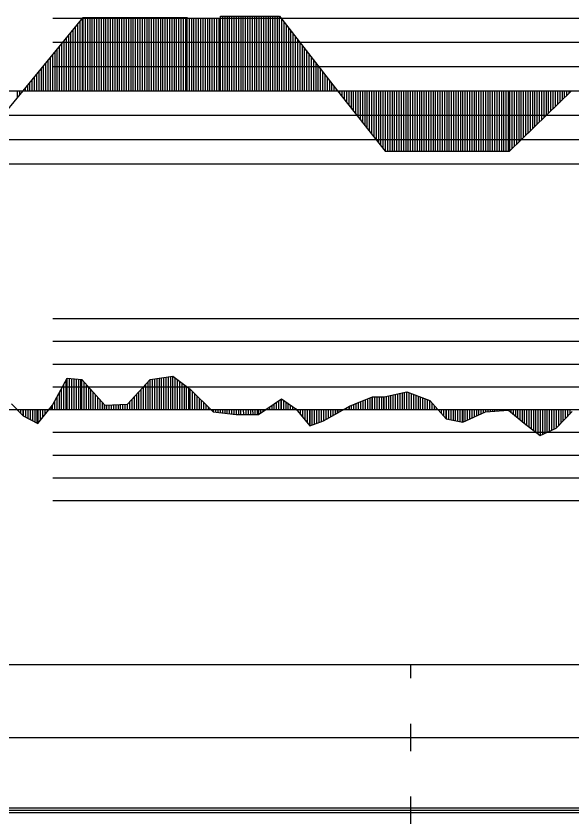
# Model space of a CAD drawing. Extents: x 2 to 10148, y 0 to 380.
# Drawn here: x 9558 to 9619, y 196.5 to 285.2 of the extents above; entities that cross this region are included whole.
import ezdxf

# ---------------------------------------------------------------- set-up
doc = ezdxf.new("R2010")
doc.units = 0
for name, color, linetype in [('POSUN_CARA', 7, 'Continuous'), ('POSUN_RASTR', 7, 'Continuous'), ('RYCHL_RASTR', 7, 'Continuous'), ('ZRYCHL_CARA', 7, 'Continuous'), ('ZRYCHL_RASTR', 7, 'Continuous')]:
    doc.layers.add(name, color=color, linetype=linetype)

msp = doc.modelspace()

# ---------------------------------------------------------------- linework, layer by layer
at = {"layer": 'POSUN_CARA'}
for p, q in [((9561.972, 242.475), (9563.594, 245.462)), ((9563.472, 242), (9563.472, 245.238)), ((9563.594, 245.462), (9565.191, 245.301)), ((9563.594, 242), (9563.594, 245.462)), ((9563.844, 242), (9563.844, 245.437)), ((9564.094, 242), (9564.094, 245.412)), ((9564.344, 242), (9564.344, 245.387)), ((9564.594, 242), (9564.594, 245.362)), ((9564.844, 242), (9564.844, 245.336)), ((9565.094, 242), (9565.094, 245.311)), ((9565.191, 245.301), (9567.696, 242.478)), ((9565.191, 242), (9565.191, 245.301)), ((9565.441, 242), (9565.441, 245.02)), ((9570.208, 242.593), (9572.695, 245.286)), ((9572.458, 242), (9572.458, 245.03)), ((9572.695, 245.286), (9575.192, 245.684)), ((9572.695, 242), (9572.695, 245.286)), ((9572.945, 242), (9572.945, 245.326)), ((9573.195, 242), (9573.195, 245.366)), ((9573.445, 242), (9573.445, 245.406)), ((9573.695, 242), (9573.695, 245.446)), ((9573.945, 242), (9573.945, 245.486)), ((9574.195, 242), (9574.195, 245.525)), ((9574.445, 242), (9574.445, 245.565)), ((9574.695, 242), (9574.695, 245.605)), ((9574.945, 242), (9574.945, 245.645)), ((9575.192, 245.684), (9577.089, 244.249)), ((9575.192, 242), (9575.192, 245.684)), ((9575.442, 242), (9575.442, 245.495)), ((9575.692, 242), (9575.692, 245.306)), ((9575.942, 242), (9575.942, 245.117)), ((9576.192, 242), (9576.192, 244.928)), ((9562.972, 242), (9562.972, 244.317)), ((9563.222, 242), (9563.222, 244.777)), ((9565.691, 242), (9565.691, 244.738)), ((9565.941, 242), (9565.941, 244.456)), ((9566.191, 242), (9566.191, 244.174)), ((9571.458, 242), (9571.458, 243.947)), ((9571.708, 242), (9571.708, 244.218)), ((9571.958, 242), (9571.958, 244.489)), ((9572.208, 242), (9572.208, 244.759)), ((9576.442, 242), (9576.442, 244.739)), ((9576.692, 242), (9576.692, 244.55)), ((9576.942, 242), (9576.942, 244.361)), ((9577.089, 244.249), (9579.615, 241.737)), ((9577.089, 242), (9577.089, 244.249)), ((9577.339, 242), (9577.339, 244.001)), ((9598.361, 243.384), (9600.863, 243.952)), ((9600.861, 242), (9600.861, 243.952)), ((9600.863, 243.952), (9603.369, 242.983)), ((9600.863, 242), (9600.863, 243.952)), ((9562.472, 242), (9562.472, 243.396)), ((9562.722, 242), (9562.722, 243.856)), ((9566.441, 242), (9566.441, 243.893)), ((9566.691, 242), (9566.691, 243.611)), ((9566.941, 242), (9566.941, 243.329)), ((9570.708, 242), (9570.708, 243.135)), ((9570.958, 242), (9570.958, 243.406)), ((9571.208, 242), (9571.208, 243.676)), ((9577.589, 242), (9577.589, 243.752)), ((9577.839, 242), (9577.839, 243.503)), ((9578.089, 242), (9578.089, 243.254)), ((9584.559, 241.441), (9587.098, 243.181)), ((9587.059, 242), (9587.059, 243.154)), ((9587.098, 243.181), (9588.654, 242.086)), ((9587.098, 242), (9587.098, 243.181)), ((9595.811, 242.878), (9597.09, 243.395)), ((9596.311, 242), (9596.311, 243.08)), ((9596.561, 242), (9596.561, 243.181)), ((9596.811, 242), (9596.811, 243.282)), ((9597.061, 242), (9597.061, 243.383)), ((9597.09, 243.395), (9598.361, 243.384)), ((9597.09, 242), (9597.09, 243.395)), ((9597.34, 242), (9597.34, 243.393)), ((9597.59, 242), (9597.59, 243.391)), ((9597.84, 242), (9597.84, 243.388)), ((9598.09, 242), (9598.09, 243.386)), ((9598.34, 242), (9598.34, 243.384)), ((9598.361, 242), (9598.361, 243.384)), ((9598.611, 242), (9598.611, 243.441)), ((9598.861, 242), (9598.861, 243.497)), ((9599.111, 242), (9599.111, 243.554)), ((9599.361, 242), (9599.361, 243.611)), ((9599.611, 242), (9599.611, 243.668)), ((9599.861, 242), (9599.861, 243.725)), ((9600.111, 242), (9600.111, 243.781)), ((9600.361, 242), (9600.361, 243.838)), ((9600.611, 242), (9600.611, 243.895)), ((9601.113, 242), (9601.113, 243.856)), ((9601.363, 242), (9601.363, 243.759)), ((9601.613, 242), (9601.613, 243.662)), ((9601.863, 242), (9601.863, 243.565)), ((9602.113, 242), (9602.113, 243.469)), ((9602.363, 242), (9602.363, 243.372)), ((9602.613, 242), (9602.613, 243.275)), ((9602.863, 242), (9602.863, 243.179)), ((9603.113, 242), (9603.113, 243.082)), ((9557.471, 242.644), (9558.766, 241.312)), ((9560.376, 240.485), (9561.972, 242.475)), ((9561.876, 242), (9561.876, 242.355)), ((9561.972, 242), (9561.972, 242.475)), ((9562.222, 242), (9562.222, 242.935)), ((9567.191, 242), (9567.191, 243.047)), ((9567.441, 242), (9567.441, 242.765)), ((9567.691, 242), (9567.691, 242.484)), ((9567.696, 242.478), (9570.208, 242.593)), ((9567.696, 242), (9567.696, 242.478)), ((9567.946, 242), (9567.946, 242.49)), ((9568.196, 242), (9568.196, 242.501)), ((9568.446, 242), (9568.446, 242.513)), ((9568.696, 242), (9568.696, 242.524)), ((9568.946, 242), (9568.946, 242.536)), ((9569.196, 242), (9569.196, 242.547)), ((9569.446, 242), (9569.446, 242.559)), ((9569.696, 242), (9569.696, 242.57)), ((9569.946, 242), (9569.946, 242.581)), ((9570.196, 242), (9570.196, 242.593)), ((9570.208, 242), (9570.208, 242.593)), ((9570.458, 242), (9570.458, 242.864)), ((9578.339, 242), (9578.339, 243.006)), ((9578.589, 242), (9578.589, 242.757)), ((9578.839, 242), (9578.839, 242.508)), ((9579.089, 242), (9579.089, 242.26)), ((9585.809, 242), (9585.809, 242.298)), ((9586.059, 242), (9586.059, 242.469)), ((9586.309, 242), (9586.309, 242.64)), ((9586.559, 242), (9586.559, 242.812)), ((9586.809, 242), (9586.809, 242.983)), ((9587.348, 242), (9587.348, 243.005)), ((9587.598, 242), (9587.598, 242.829)), ((9587.848, 242), (9587.848, 242.653)), ((9588.098, 242), (9588.098, 242.478)), ((9588.348, 242), (9588.348, 242.302)), ((9593.264, 241.645), (9594.544, 242.355)), ((9594.264, 242), (9594.264, 242.2)), ((9594.514, 242), (9594.514, 242.338)), ((9594.544, 242.355), (9595.811, 242.878)), ((9594.544, 242), (9594.544, 242.355)), ((9594.794, 242), (9594.794, 242.458)), ((9595.044, 242), (9595.044, 242.561)), ((9595.294, 242), (9595.294, 242.665)), ((9595.544, 242), (9595.544, 242.768)), ((9595.794, 242), (9595.794, 242.871)), ((9595.811, 242), (9595.811, 242.878)), ((9596.061, 242), (9596.061, 242.979)), ((9603.363, 242), (9603.363, 242.985)), ((9603.369, 242.983), (9605.169, 240.988)), ((9603.369, 242), (9603.369, 242.983)), ((9603.619, 242), (9603.619, 242.705)), ((9603.869, 242), (9603.869, 242.428)), ((9558.221, 242), (9558.221, 241.872)), ((9558.471, 242), (9558.471, 241.615)), ((9558.721, 242), (9558.721, 241.358)), ((9558.766, 242), (9558.766, 241.312)), ((9558.766, 241.312), (9560.376, 240.485)), ((9559.016, 242), (9559.016, 241.183)), ((9559.266, 242), (9559.266, 241.055)), ((9559.516, 242), (9559.516, 240.927)), ((9559.766, 242), (9559.766, 240.799)), ((9560.016, 242), (9560.016, 240.67)), ((9560.266, 242), (9560.266, 240.542)), ((9560.376, 242), (9560.376, 240.485)), ((9560.626, 242), (9560.626, 240.797)), ((9560.876, 242), (9560.876, 241.109)), ((9561.126, 242), (9561.126, 241.42)), ((9561.376, 242), (9561.376, 241.732)), ((9561.626, 242), (9561.626, 242.044)), ((9579.339, 242), (9579.339, 242.011)), ((9579.589, 242), (9579.589, 241.762)), ((9579.615, 242), (9579.615, 241.737)), ((9579.615, 241.737), (9582.116, 241.448)), ((9579.865, 242), (9579.865, 241.708)), ((9580.115, 242), (9580.115, 241.679)), ((9580.365, 242), (9580.365, 241.65)), ((9580.615, 242), (9580.615, 241.621)), ((9580.865, 242), (9580.865, 241.593)), ((9581.115, 242), (9581.115, 241.564)), ((9581.365, 242), (9581.365, 241.535)), ((9581.615, 242), (9581.615, 241.506)), ((9581.865, 242), (9581.865, 241.477)), ((9582.115, 242), (9582.115, 241.448)), ((9582.116, 242), (9582.116, 241.448)), ((9582.116, 241.448), (9584.559, 241.441)), ((9582.366, 242), (9582.365, 241.448)), ((9582.616, 242), (9582.615, 241.447)), ((9582.907, 242), (9582.912, 241.446)), ((9583.185, 242), (9583.185, 241.445)), ((9583.435, 242), (9583.435, 241.445)), ((9583.685, 242), (9583.685, 241.444)), ((9583.935, 242), (9583.936, 241.443)), ((9584.185, 242), (9584.186, 241.442)), ((9584.435, 242), (9584.435, 241.442)), ((9584.559, 242), (9584.559, 241.441)), ((9584.809, 242), (9584.809, 241.613)), ((9585.059, 242), (9585.059, 241.784)), ((9585.309, 242), (9585.309, 241.955)), ((9585.559, 242), (9585.559, 242.126)), ((9588.598, 242), (9588.598, 242.126)), ((9588.654, 242.086), (9590.19, 240.211)), ((9588.654, 242), (9588.654, 242.086)), ((9588.904, 242), (9588.904, 241.781)), ((9589.154, 242), (9589.154, 241.476)), ((9589.404, 242), (9589.404, 241.17)), ((9589.654, 242), (9589.654, 240.865)), ((9589.904, 242), (9589.904, 240.56)), ((9590.154, 242), (9590.154, 240.254)), ((9590.19, 242), (9590.19, 240.211)), ((9590.44, 242), (9590.44, 240.299)), ((9590.69, 242), (9590.69, 240.387)), ((9590.94, 242), (9590.94, 240.475)), ((9591.19, 242), (9591.19, 240.563)), ((9591.44, 242), (9591.44, 240.651)), ((9591.69, 242), (9591.69, 240.739)), ((9591.721, 242), (9591.721, 240.75)), ((9591.721, 240.75), (9593.264, 241.645)), ((9591.971, 242), (9591.971, 240.895)), ((9592.221, 242), (9592.221, 241.04)), ((9592.471, 242), (9592.471, 241.185)), ((9592.721, 242), (9592.721, 241.33)), ((9592.971, 242), (9592.971, 241.475)), ((9593.221, 242), (9593.221, 241.62)), ((9593.264, 242), (9593.264, 241.645)), ((9593.514, 242), (9593.514, 241.784)), ((9593.764, 242), (9593.764, 241.922)), ((9594.014, 242), (9594.014, 242.061)), ((9604.119, 242), (9604.119, 242.151)), ((9604.369, 242), (9604.369, 241.874)), ((9604.619, 242), (9604.619, 241.597)), ((9604.869, 242), (9604.869, 241.32)), ((9605.119, 242), (9605.119, 241.043)), ((9605.169, 242), (9605.169, 240.988)), ((9605.419, 242), (9605.419, 240.935)), ((9605.669, 242), (9605.669, 240.882)), ((9605.919, 242), (9605.919, 240.83)), ((9606.169, 242), (9606.169, 240.777)), ((9606.419, 242), (9606.419, 240.724)), ((9606.669, 242), (9606.669, 240.671)), ((9606.919, 242), (9606.919, 240.619)), ((9606.98, 242), (9606.98, 240.606)), ((9606.98, 240.606), (9609.485, 241.733)), ((9607.23, 242), (9607.23, 240.718)), ((9607.48, 242), (9607.48, 240.831)), ((9607.73, 242), (9607.73, 240.943)), ((9607.98, 242), (9607.98, 241.056)), ((9608.23, 242), (9608.23, 241.168)), ((9608.48, 242), (9608.48, 241.281)), ((9608.73, 242), (9608.73, 241.394)), ((9608.98, 242), (9608.98, 241.506)), ((9609.23, 242), (9609.23, 241.619)), ((9609.48, 242), (9609.48, 241.731)), ((9609.485, 242), (9609.485, 241.733)), ((9609.485, 241.733), (9612.007, 241.933)), ((9609.735, 242), (9609.735, 241.753)), ((9609.985, 242), (9609.985, 241.773)), ((9610.235, 242), (9610.235, 241.793)), ((9610.485, 242), (9610.485, 241.812)), ((9610.735, 242), (9610.735, 241.832)), ((9610.985, 242), (9610.985, 241.852)), ((9611.235, 242), (9611.235, 241.872)), ((9611.485, 242), (9611.485, 241.891)), ((9611.735, 242), (9611.735, 241.911)), ((9611.985, 242), (9611.985, 241.931)), ((9612.007, 242), (9612.007, 241.933)), ((9612.007, 241.933), (9613.737, 240.498)), ((9612.257, 242), (9612.257, 241.725)), ((9612.507, 242), (9612.507, 241.518)), ((9612.757, 242), (9612.757, 241.311)), ((9613.007, 242), (9613.007, 241.103)), ((9613.257, 242), (9613.257, 240.896)), ((9613.507, 242), (9613.507, 240.689)), ((9613.737, 242), (9613.737, 240.498)), ((9613.987, 242), (9613.987, 240.304)), ((9614.237, 242), (9614.237, 240.11)), ((9614.487, 242), (9614.487, 239.916)), ((9614.737, 242), (9614.737, 239.723)), ((9614.987, 242), (9614.987, 239.529)), ((9615.237, 242), (9615.237, 239.335)), ((9615.477, 242), (9615.477, 239.148)), ((9615.727, 242), (9615.727, 239.263)), ((9615.977, 242), (9615.977, 239.377)), ((9616.227, 242), (9616.227, 239.492)), ((9616.477, 242), (9616.477, 239.606)), ((9616.727, 242), (9616.727, 239.721)), ((9616.977, 242), (9616.977, 239.835)), ((9617.227, 242), (9617.227, 239.949)), ((9617.234, 242), (9617.234, 239.952)), ((9617.234, 239.952), (9619.001, 241.77)), ((9617.484, 242), (9617.484, 240.209)), ((9617.734, 242), (9617.734, 240.466)), ((9617.984, 242), (9617.984, 240.724)), ((9618.234, 242), (9618.234, 240.981)), ((9618.484, 242), (9618.484, 241.238)), ((9618.734, 242), (9618.734, 241.495)), ((9590.19, 240.211), (9591.721, 240.75)), ((9605.169, 240.988), (9606.98, 240.606)), ((9613.737, 240.498), (9615.477, 239.148)), ((9615.477, 239.148), (9617.234, 239.952))]:
    msp.add_line(p, q, dxfattribs=at)
at = {"layer": 'POSUN_RASTR'}
for p, q in [((9562, 252), (9758, 252)), ((9562, 249.5), (9758, 249.5)), ((9562, 247), (9758, 247)), ((9562, 244.5), (9758, 244.5)), ((9138.15, 242), (9867.821, 242)), ((9562, 239.5), (9758, 239.5)), ((9562, 237), (9758, 237)), ((9562, 234.5), (9758, 234.5)), ((9562, 232), (9758, 232))]:
    msp.add_line(p, q, dxfattribs=at)
at = {"layer": 'RYCHL_RASTR'}
for p, q in [((9138.15, 214), (9871.097, 214)), ((9601.297, 212.5), (9601.297, 214)), ((9601.297, 204.5), (9601.297, 207.5)), ((9138.15, 206), (9871.122, 206)), ((9601.297, 196.5), (9601.297, 199.5)), ((9138.15, 198.25), (9871.122, 198.25)), ((9138.15, 198), (9871.122, 198)), ((9138.15, 197.75), (9871.122, 197.75))]:
    msp.add_line(p, q, dxfattribs=at)
at = {"layer": 'ZRYCHL_CARA'}
for p, q in [((9558.748, 277), (9565.341, 285.054)), ((9565.248, 277), (9565.248, 284.94)), ((9565.341, 277), (9565.341, 285.054)), ((9565.341, 285.054), (9576.748, 285.054)), ((9565.591, 277), (9565.591, 285.054)), ((9565.841, 277), (9565.841, 285.054)), ((9566.091, 277), (9566.091, 285.054)), ((9566.341, 277), (9566.341, 285.054)), ((9566.591, 277), (9566.591, 285.054)), ((9566.841, 277), (9566.841, 285.054)), ((9567.091, 277), (9567.091, 285.054)), ((9567.341, 277), (9567.341, 285.054)), ((9567.591, 277), (9567.591, 285.054)), ((9567.841, 277), (9567.841, 285.054)), ((9568.091, 277), (9568.091, 285.054)), ((9568.341, 277), (9568.341, 285.054)), ((9568.591, 277), (9568.591, 285.054)), ((9568.841, 277), (9568.841, 285.054)), ((9569.091, 277), (9569.091, 285.054)), ((9569.341, 277), (9569.341, 285.054)), ((9569.591, 277), (9569.591, 285.054)), ((9569.841, 277), (9569.841, 285.054)), ((9570.091, 277), (9570.091, 285.054)), ((9570.341, 277), (9570.341, 285.054)), ((9570.591, 277), (9570.591, 285.054)), ((9570.841, 277), (9570.841, 285.054)), ((9571.091, 277), (9571.091, 285.054)), ((9571.341, 277), (9571.341, 285.054)), ((9571.591, 277), (9571.591, 285.054)), ((9571.841, 277), (9571.841, 285.054)), ((9572.091, 277), (9572.091, 285.054)), ((9572.341, 277), (9572.341, 285.054)), ((9572.591, 277), (9572.591, 285.054)), ((9572.841, 277), (9572.841, 285.054)), ((9573.091, 277), (9573.091, 285.054)), ((9573.341, 277), (9573.341, 285.054)), ((9573.591, 277), (9573.591, 285.054)), ((9573.841, 277), (9573.841, 285.054)), ((9574.091, 277), (9574.091, 285.054)), ((9574.341, 277), (9574.341, 285.054)), ((9574.591, 277), (9574.591, 285.054)), ((9574.841, 277), (9574.841, 285.054)), ((9575.091, 277), (9575.091, 285.054)), ((9575.341, 277), (9575.341, 285.054)), ((9575.591, 277), (9575.591, 285.054)), ((9575.841, 277), (9575.841, 285.054)), ((9576.091, 277), (9576.091, 285.054)), ((9576.341, 277), (9576.341, 285.054)), ((9576.591, 277), (9576.591, 285.054)), ((9576.748, 285.054), (9576.748, 284.991)), ((9576.748, 277), (9576.748, 284.991)), ((9576.748, 284.991), (9580.406, 284.991)), ((9576.998, 277), (9576.998, 284.991)), ((9577.248, 277), (9577.248, 284.991)), ((9577.498, 277), (9577.498, 284.991)), ((9577.748, 277), (9577.748, 284.991)), ((9577.998, 277), (9577.998, 284.991)), ((9578.248, 277), (9578.248, 284.991)), ((9578.498, 277), (9578.498, 284.991)), ((9578.748, 277), (9578.748, 284.991)), ((9578.998, 277), (9578.998, 284.991)), ((9579.248, 277), (9579.248, 284.991)), ((9579.498, 277), (9579.498, 284.991)), ((9579.748, 277), (9579.748, 284.991)), ((9579.998, 277), (9579.998, 284.991)), ((9580.248, 277), (9580.248, 284.991)), ((9580.406, 277), (9580.406, 285.204)), ((9580.406, 284.991), (9580.406, 285.204)), ((9580.406, 285.204), (9586.889, 285.204)), ((9580.656, 277), (9580.656, 285.204)), ((9580.906, 277), (9580.906, 285.204)), ((9581.156, 277), (9581.156, 285.204)), ((9581.406, 277), (9581.406, 285.204)), ((9581.656, 277), (9581.656, 285.204)), ((9581.906, 277), (9581.906, 285.204)), ((9582.156, 277), (9582.156, 285.204)), ((9582.406, 277), (9582.406, 285.204)), ((9582.656, 277), (9582.656, 285.204)), ((9582.906, 277), (9582.906, 285.204)), ((9583.156, 277), (9583.156, 285.204)), ((9583.406, 277), (9583.406, 285.204)), ((9583.656, 277), (9583.656, 285.204)), ((9583.906, 277), (9583.906, 285.204)), ((9584.156, 277), (9584.156, 285.204)), ((9584.406, 277), (9584.406, 285.204)), ((9584.656, 277), (9584.656, 285.204)), ((9584.906, 277), (9584.906, 285.204)), ((9585.156, 277), (9585.156, 285.204)), ((9585.406, 277), (9585.406, 285.204)), ((9585.656, 277), (9585.656, 285.204)), ((9585.906, 277), (9585.906, 285.204)), ((9586.156, 277), (9586.156, 285.204)), ((9586.406, 277), (9586.406, 285.204)), ((9586.656, 277), (9586.656, 285.204)), ((9586.889, 277), (9586.889, 285.204)), ((9586.889, 285.204), (9593.226, 277)), ((9587.139, 277), (9587.139, 284.88)), ((9564.498, 277), (9564.498, 284.024)), ((9564.748, 277), (9564.748, 284.329)), ((9564.998, 277), (9564.998, 284.635)), ((9587.389, 277), (9587.389, 284.556)), ((9587.639, 277), (9587.639, 284.233)), ((9587.889, 277), (9587.889, 283.909)), ((9563.748, 277), (9563.748, 283.108)), ((9563.998, 277), (9563.998, 283.413)), ((9564.248, 277), (9564.248, 283.718)), ((9588.139, 277), (9588.139, 283.586)), ((9588.389, 277), (9588.389, 283.262)), ((9562.998, 277), (9562.998, 282.192)), ((9563.248, 277), (9563.248, 282.497)), ((9563.498, 277), (9563.498, 282.802)), ((9588.639, 277), (9588.639, 282.938)), ((9588.889, 277), (9588.889, 282.615)), ((9589.139, 277), (9589.139, 282.291)), ((9562.248, 277), (9562.248, 281.275)), ((9562.498, 277), (9562.498, 281.581)), ((9562.748, 277), (9562.748, 281.886)), ((9589.389, 277), (9589.389, 281.967)), ((9589.639, 277), (9589.639, 281.644)), ((9589.889, 277), (9589.889, 281.32)), ((9561.498, 277), (9561.498, 280.359)), ((9561.748, 277), (9561.748, 280.665)), ((9561.998, 277), (9561.998, 280.97)), ((9590.139, 277), (9590.139, 280.997)), ((9590.389, 277), (9590.389, 280.673)), ((9590.639, 277), (9590.639, 280.349)), ((9560.748, 277), (9560.748, 279.443)), ((9560.998, 277), (9560.998, 279.748)), ((9561.248, 277), (9561.248, 280.054)), ((9590.889, 277), (9590.889, 280.026)), ((9591.139, 277), (9591.139, 279.702)), ((9560.248, 277), (9560.248, 278.832)), ((9560.498, 277), (9560.498, 279.138)), ((9591.389, 277), (9591.389, 279.379)), ((9591.639, 277), (9591.639, 279.055)), ((9591.889, 277), (9591.889, 278.731)), ((9559.498, 277), (9559.498, 277.916)), ((9559.748, 277), (9559.748, 278.222)), ((9559.998, 277), (9559.998, 278.527)), ((9592.139, 277), (9592.139, 278.408)), ((9592.389, 277), (9592.389, 278.084)), ((9592.639, 277), (9592.639, 277.761)), ((9138.15, 277), (9867.821, 277)), ((9553.353, 270.469), (9558.748, 277)), ((9558.103, 277), (9558.103, 276.22)), ((9558.353, 277), (9558.353, 276.522)), ((9558.603, 277), (9558.603, 276.825)), ((9558.998, 277), (9558.998, 277.305)), ((9559.248, 277), (9559.248, 277.611)), ((9592.889, 277), (9592.889, 277.437)), ((9593.139, 277), (9593.139, 277.113)), ((9593.226, 277), (9598.476, 270.385)), ((9593.476, 277), (9593.476, 276.685)), ((9593.726, 277), (9593.726, 276.37)), ((9593.976, 277), (9593.976, 276.055)), ((9594.226, 277), (9594.226, 275.74)), ((9594.476, 277), (9594.476, 275.425)), ((9594.726, 277), (9594.726, 275.11)), ((9594.976, 277), (9594.976, 274.795)), ((9595.226, 277), (9595.226, 274.48)), ((9595.476, 277), (9595.476, 274.165)), ((9595.726, 277), (9595.726, 273.849)), ((9595.976, 277), (9595.976, 273.534)), ((9596.226, 277), (9596.226, 273.219)), ((9596.476, 277), (9596.476, 272.904)), ((9596.726, 277), (9596.726, 272.589)), ((9596.976, 277), (9596.976, 272.274)), ((9597.226, 277), (9597.226, 271.959)), ((9597.476, 277), (9597.476, 271.644)), ((9597.726, 277), (9597.726, 271.329)), ((9597.976, 277), (9597.976, 271.014)), ((9598.226, 277), (9598.226, 270.699)), ((9598.476, 277), (9598.476, 270.385)), ((9598.726, 277), (9598.726, 270.385)), ((9598.976, 277), (9598.976, 270.385)), ((9599.226, 277), (9599.226, 270.385)), ((9599.476, 277), (9599.476, 270.385)), ((9599.726, 277), (9599.726, 270.385)), ((9599.976, 277), (9599.976, 270.385)), ((9600.226, 277), (9600.226, 270.385)), ((9600.476, 277), (9600.476, 270.385)), ((9600.726, 277), (9600.726, 270.385)), ((9600.976, 277), (9600.976, 270.385)), ((9601.226, 277), (9601.226, 270.385)), ((9601.476, 277), (9601.476, 270.385)), ((9601.726, 277), (9601.726, 270.385)), ((9601.976, 277), (9601.976, 270.385)), ((9602.226, 277), (9602.226, 270.385)), ((9602.476, 277), (9602.476, 270.385)), ((9602.726, 277), (9602.726, 270.385)), ((9602.976, 277), (9602.976, 270.385)), ((9603.226, 277), (9603.226, 270.385)), ((9603.476, 277), (9603.476, 270.385)), ((9603.726, 277), (9603.726, 270.385)), ((9603.976, 277), (9603.976, 270.385)), ((9604.226, 277), (9604.226, 270.385)), ((9604.476, 277), (9604.476, 270.385)), ((9604.726, 277), (9604.726, 270.385)), ((9604.976, 277), (9604.976, 270.385)), ((9605.226, 277), (9605.226, 270.385)), ((9605.476, 277), (9605.476, 270.385)), ((9605.726, 277), (9605.726, 270.385)), ((9605.976, 277), (9605.976, 270.385)), ((9606.226, 277), (9606.226, 270.385)), ((9606.476, 277), (9606.476, 270.385)), ((9606.726, 277), (9606.726, 270.385)), ((9606.976, 277), (9606.976, 270.385)), ((9607.226, 277), (9607.226, 270.385)), ((9607.476, 277), (9607.476, 270.385)), ((9607.726, 277), (9607.726, 270.385)), ((9607.976, 277), (9607.976, 270.385)), ((9608.226, 277), (9608.226, 270.385)), ((9608.476, 277), (9608.476, 270.385)), ((9608.726, 277), (9608.726, 270.385)), ((9608.976, 277), (9608.976, 270.385)), ((9609.226, 277), (9609.226, 270.385)), ((9609.476, 277), (9609.476, 270.385)), ((9609.726, 277), (9609.726, 270.385)), ((9609.976, 277), (9609.976, 270.385)), ((9610.226, 277), (9610.226, 270.385)), ((9610.476, 277), (9610.476, 270.385)), ((9610.726, 277), (9610.726, 270.385)), ((9610.976, 277), (9610.976, 270.385)), ((9611.226, 277), (9611.226, 270.385)), ((9611.476, 277), (9611.476, 270.385)), ((9611.726, 277), (9611.726, 270.385)), ((9611.976, 277), (9611.976, 270.385)), ((9612.127, 277), (9612.127, 270.385)), ((9612.127, 270.385), (9618.927, 277)), ((9612.377, 277), (9612.377, 270.628)), ((9612.627, 277), (9612.627, 270.871)), ((9612.877, 277), (9612.877, 271.114)), ((9613.127, 277), (9613.127, 271.358)), ((9613.377, 277), (9613.377, 271.601)), ((9613.627, 277), (9613.627, 271.844)), ((9613.877, 277), (9613.877, 272.087)), ((9614.127, 277), (9614.127, 272.33)), ((9614.377, 277), (9614.377, 272.574)), ((9614.627, 277), (9614.627, 272.817)), ((9614.877, 277), (9614.877, 273.06)), ((9615.127, 277), (9615.127, 273.303)), ((9615.377, 277), (9615.377, 273.546)), ((9615.627, 277), (9615.627, 273.79)), ((9615.877, 277), (9615.877, 274.033)), ((9616.127, 277), (9616.127, 274.276)), ((9616.377, 277), (9616.377, 274.519)), ((9616.627, 277), (9616.627, 274.762)), ((9616.877, 277), (9616.877, 275.006)), ((9617.127, 277), (9617.127, 275.249)), ((9617.377, 277), (9617.377, 275.492)), ((9617.627, 277), (9617.627, 275.735)), ((9617.877, 277), (9617.877, 275.979)), ((9618.127, 277), (9618.127, 276.222)), ((9618.377, 277), (9618.377, 276.465)), ((9618.627, 277), (9618.627, 276.708)), ((9618.877, 277), (9618.877, 276.951)), ((9598.476, 270.385), (9612.127, 270.385))]:
    msp.add_line(p, q, dxfattribs=at)
at = {"layer": 'ZRYCHL_RASTR'}
for p, q in [((9562, 285), (9757.041, 285)), ((9562, 282.333), (9757.146, 282.333)), ((9562, 279.667), (9757.022, 279.667)), ((9349.003, 274.333), (9970.181, 274.333)), ((9348.95, 271.667), (9970.196, 271.667)), ((9348.988, 269), (9751.979, 269))]:
    msp.add_line(p, q, dxfattribs=at)

doc.saveas('drawing.dxf')
